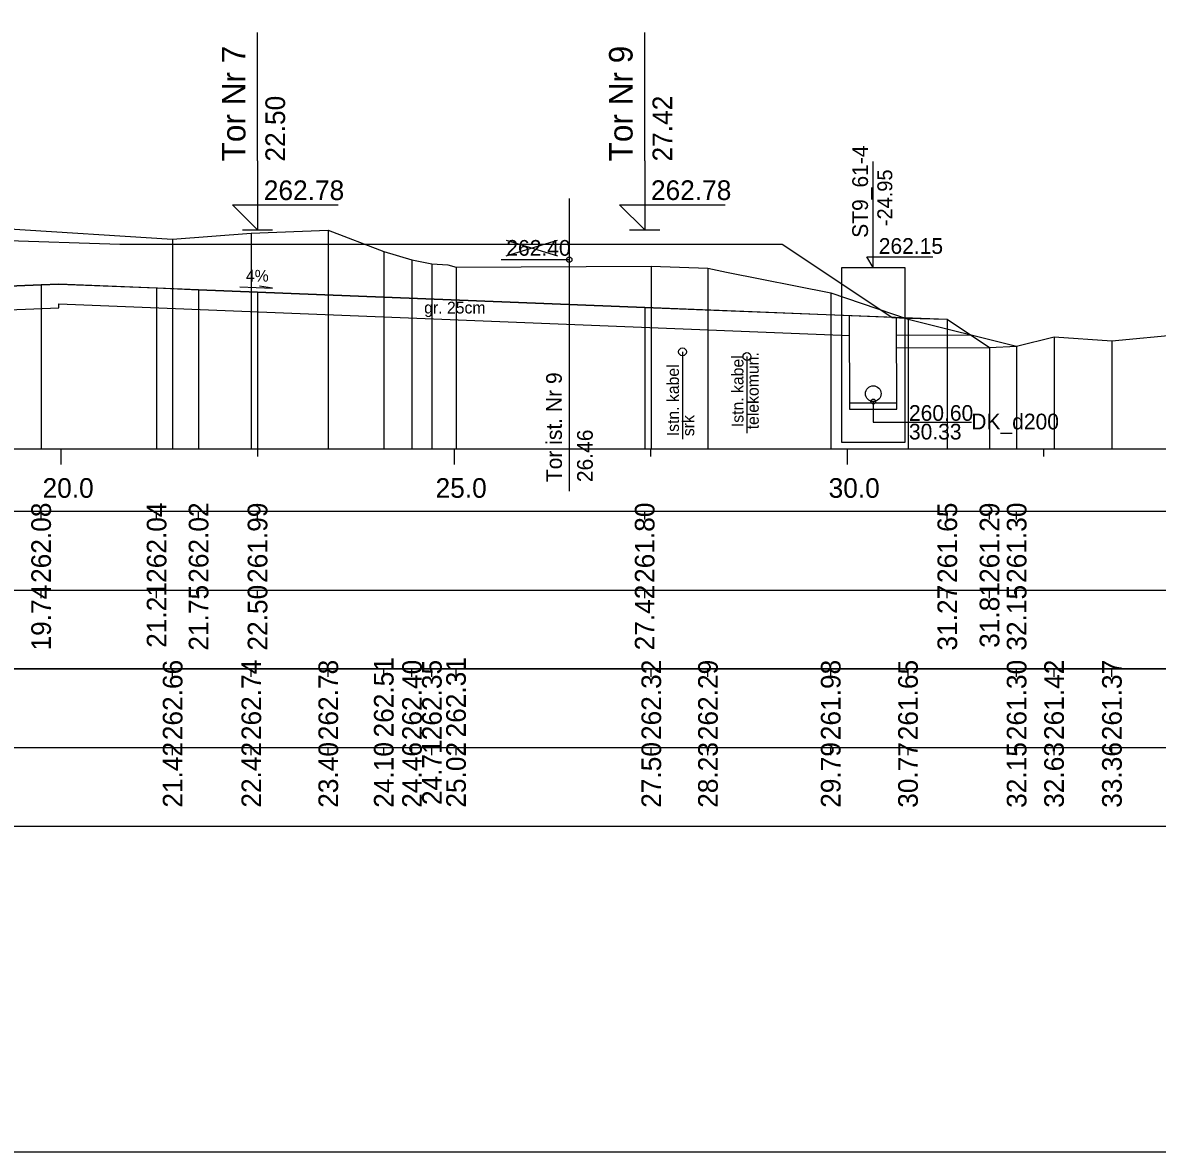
# Model space of a CAD drawing. Extents: x 6516023 to 6560129, y 5513077 to 5529206.
# Drawn here: x 6519249.97 to 6519264.41, y 5514551.66 to 5514566.02 of the extents above; entities that cross this region are included whole.
import ezdxf

# ---------------------------------------------------------------- set-up
doc = ezdxf.new("R2010")
doc.units = 0
for name, color, linetype in [('IR_default', 7, 'Continuous'), ('TOR_PRZEK_P-kable', 7, 'Continuous'), ('TOR_PRZEK_P-komponent', 7, 'Continuous'), ('TOR_PRZEK_P-odwodnienie', 7, 'Continuous'), ('TOR_PRZEK_P-opisy', 7, 'Continuous'), ('TOR_PRZEK_P-schodkowanie+wymiana', 7, 'Continuous'), ('TOR_PRZEK_P-tabelka istniejace', 7, 'Continuous'), ('TOR_PRZEK_P-tabelka projektowane', 7, 'Continuous'), ('TOR_PRZEK_P-teren istniejacy', 7, 'Continuous'), ('TOR_PRZEK_P-tory istniejace', 7, 'Continuous'), ('TOR_PRZEK_P-tory projektowane', 7, 'Continuous'), ('TOR_PRZEK_P-uklad odniesienia', 7, 'Continuous'), ('TOR_PRZEK_P-warstwa ochronna I', 7, 'Continuous'), ('TOR_PRZEK_P-warstwa ochronna II', 7, 'Continuous'), ('TOR_RAMKI-ramka+tabelka 1', 7, 'Continuous')]:
    doc.layers.add(name, color=color, linetype=linetype)

msp = doc.modelspace()

# ---------------------------------------------------------------- linework, layer by layer
at = {"layer": 'IR_default'}
msp.add_lwpolyline([(6519233.296, 5514562.486), (6519239.227, 5514562.251), (6519239.993, 5514562.761), (6519240.627, 5514563.184), (6519244.163, 5514563.267), (6519246.156, 5514563.188), (6519249.656, 5514563.258), (6519251.209, 5514563.208), (6519254.709, 5514563.208), (6519255.473, 5514563.208), (6519256.134, 5514563.209), (6519257.998, 5514563.209), (6519259.634, 5514563.209), (6519260.38, 5514562.711), (6519261.034, 5514562.275), (6519261.22, 5514562.268), (6519261.734, 5514562.252), (6519261.734, 5514562.252)], dxfattribs=at)
at = {"layer": 'TOR_PRZEK_P-kable'}
for p, q in [((6519258.365, 5514561.838), (6519258.365, 5514560.728)), ((6519259.185, 5514561.778), (6519259.185, 5514560.804))]:
    msp.add_line(p, q, dxfattribs=at)
for centre in [(6519258.365, 5514561.838), (6519259.185, 5514561.778)]:
    msp.add_circle(centre, 0.05, dxfattribs=at)
at = {"layer": 'TOR_PRZEK_P-komponent'}
msp.add_lwpolyline([(6519233.296, 5514562.486), (6519239.227, 5514562.251), (6519240.627, 5514563.184), (6519244.163, 5514563.267), (6519246.156, 5514563.188), (6519249.656, 5514563.258), (6519251.209, 5514563.208), (6519254.709, 5514563.208), (6519256.134, 5514563.209), (6519259.634, 5514563.209), (6519261.034, 5514562.275), (6519257.884, 5514562.401), (6519252.959, 5514562.598), (6519252.209, 5514562.628), (6519250.433, 5514562.699), (6519250.206, 5514562.69), (6519248.656, 5514562.628), (6519247.906, 5514562.598), (6519242.413, 5514562.378), (6519239.227, 5514562.251), (6519233.296, 5514562.486)], dxfattribs=at)
at = {"layer": 'TOR_PRZEK_P-odwodnienie'}
for p, q in [((6519260.792, 5514562.909), (6519260.792, 5514564.259)), ((6519260.709, 5514563.047), (6519261.548, 5514563.047)), ((6519260.792, 5514562.909), (6519260.709, 5514563.047)), ((6519260.492, 5514561.105), (6519260.488, 5514562.297)), ((6519261.092, 5514561.107), (6519261.088, 5514562.273)), ((6519261.092, 5514561.186), (6519260.492, 5514561.186)), ((6519261.092, 5514561.106), (6519260.492, 5514561.106))]:
    msp.add_line(p, q, dxfattribs=at)
for points in [[(6519260.392, 5514561.356), (6519260.392, 5514562.909), (6519261.192, 5514562.909), (6519261.192, 5514560.686), (6519260.392, 5514560.686), (6519260.392, 5514561.356)], [(6519260.792, 5514561.206), (6519260.792, 5514560.945), (6519262.041, 5514560.945)]]:
    msp.add_lwpolyline(points, dxfattribs=at)
for centre, radius in [((6519260.792, 5514561.306), 0.1), ((6519260.792, 5514561.206), 0.03)]:
    msp.add_circle(centre, radius, dxfattribs=at)
at = {"layer": 'TOR_PRZEK_P-opisy'}
msp.add_lwpolyline([(6519252.732, 5514562.665), (6519253.15, 5514562.646), (6519252.982, 5514562.674)], dxfattribs=at)
at = {"layer": 'TOR_PRZEK_P-schodkowanie+wymiana'}
msp.add_lwpolyline([(6519261.089, 5514561.889), (6519262.271, 5514561.894)], dxfattribs=at)
at = {"layer": 'TOR_PRZEK_P-tabelka istniejace'}
for p, q in [((6519251.879, 5514557.706), (6519251.879, 5514557.806)), ((6519252.88, 5514557.706), (6519252.88, 5514557.806)), ((6519253.859, 5514557.706), (6519253.859, 5514557.806)), ((6519254.565, 5514557.706), (6519254.565, 5514557.806)), ((6519254.924, 5514557.706), (6519254.924, 5514557.806)), ((6519255.177, 5514557.706), (6519255.177, 5514557.806)), ((6519255.484, 5514557.706), (6519255.484, 5514557.806)), ((6519257.968, 5514557.706), (6519257.968, 5514557.806)), ((6519258.689, 5514557.706), (6519258.689, 5514557.806)), ((6519260.251, 5514557.706), (6519260.251, 5514557.806)), ((6519261.234, 5514557.706), (6519261.234, 5514557.806)), ((6519262.616, 5514557.706), (6519262.616, 5514557.806)), ((6519263.092, 5514557.706), (6519263.092, 5514557.806)), ((6519263.828, 5514557.706), (6519263.828, 5514557.806)), ((6519186.663, 5514556.806), (6519270.463, 5514556.806)), ((6519251.879, 5514556.706), (6519251.879, 5514556.806)), ((6519252.88, 5514556.706), (6519252.88, 5514556.806)), ((6519253.859, 5514556.706), (6519253.859, 5514556.806)), ((6519254.565, 5514556.706), (6519254.565, 5514556.806)), ((6519254.924, 5514556.706), (6519254.924, 5514556.806)), ((6519255.177, 5514556.706), (6519255.177, 5514556.806)), ((6519255.484, 5514556.706), (6519255.484, 5514556.806)), ((6519257.968, 5514556.706), (6519257.968, 5514556.806)), ((6519258.689, 5514556.706), (6519258.689, 5514556.806)), ((6519260.251, 5514556.706), (6519260.251, 5514556.806)), ((6519261.234, 5514556.706), (6519261.234, 5514556.806)), ((6519262.616, 5514556.706), (6519262.616, 5514556.806)), ((6519263.092, 5514556.706), (6519263.092, 5514556.806)), ((6519263.828, 5514556.706), (6519263.828, 5514556.806))]:
    msp.add_line(p, q, dxfattribs=at)
for points in [[(6519253.859, 5514563.387), (6519253.859, 5514560.806), (6519253.859, 5514560.676), (6519253.859, 5514560.606)], [(6519251.879, 5514563.269), (6519251.879, 5514560.806), (6519251.879, 5514560.676), (6519251.879, 5514560.606)], [(6519252.88, 5514563.348), (6519252.88, 5514560.806), (6519252.88, 5514560.676), (6519252.88, 5514560.606)], [(6519254.565, 5514563.116), (6519254.565, 5514560.806), (6519254.565, 5514560.676), (6519254.565, 5514560.606)], [(6519254.924, 5514563.007), (6519254.924, 5514560.806), (6519254.924, 5514560.676), (6519254.924, 5514560.606)], [(6519255.177, 5514562.956), (6519255.177, 5514560.806), (6519255.177, 5514560.676), (6519255.177, 5514560.606)], [(6519255.484, 5514562.915), (6519255.484, 5514560.806), (6519255.484, 5514560.676), (6519255.484, 5514560.606)], [(6519257.968, 5514562.927), (6519257.968, 5514560.806), (6519257.968, 5514560.676), (6519257.968, 5514560.606)], [(6519258.689, 5514562.9), (6519258.689, 5514560.806), (6519258.689, 5514560.676), (6519258.689, 5514560.606)], [(6519260.251, 5514562.59), (6519260.251, 5514560.806), (6519260.251, 5514560.676), (6519260.251, 5514560.606)], [(6519261.234, 5514562.253), (6519261.234, 5514560.806), (6519261.234, 5514560.676), (6519261.234, 5514560.606)], [(6519263.092, 5514562.029), (6519263.092, 5514560.806), (6519263.092, 5514560.676), (6519263.092, 5514560.606)], [(6519263.828, 5514561.979), (6519263.828, 5514560.806), (6519263.828, 5514560.676), (6519263.828, 5514560.606)], [(6519262.616, 5514561.908), (6519262.616, 5514560.806), (6519262.616, 5514560.676), (6519262.616, 5514560.606)]]:
    msp.add_lwpolyline(points, dxfattribs=at)
msp.add_lwpolyline([(6519186.663, 5514557.806), (6519186.663, 5514555.806), (6519270.463, 5514555.806), (6519270.463, 5514557.806)], close=True, dxfattribs=at)
at = {"layer": 'TOR_PRZEK_P-tabelka projektowane'}
for p, q in [((6519250.206, 5514559.706), (6519250.206, 5514559.806)), ((6519251.675, 5514559.706), (6519251.675, 5514559.806)), ((6519252.209, 5514559.706), (6519252.209, 5514559.806)), ((6519252.959, 5514559.706), (6519252.959, 5514559.806)), ((6519257.884, 5514559.706), (6519257.884, 5514559.806)), ((6519261.734, 5514559.706), (6519261.734, 5514559.806)), ((6519262.271, 5514559.706), (6519262.271, 5514559.806)), ((6519262.616, 5514559.706), (6519262.616, 5514559.806)), ((6519186.663, 5514558.806), (6519270.463, 5514558.806)), ((6519250.206, 5514558.706), (6519250.206, 5514558.806)), ((6519251.675, 5514558.706), (6519251.675, 5514558.806)), ((6519252.209, 5514558.706), (6519252.209, 5514558.806)), ((6519252.959, 5514558.706), (6519252.959, 5514558.806)), ((6519257.884, 5514558.706), (6519257.884, 5514558.806)), ((6519261.734, 5514558.706), (6519261.734, 5514558.806)), ((6519262.271, 5514558.706), (6519262.271, 5514558.806)), ((6519262.616, 5514558.706), (6519262.616, 5514558.806))]:
    msp.add_line(p, q, dxfattribs=at)
for points in [[(6519250.206, 5514562.69), (6519250.206, 5514560.806), (6519250.206, 5514560.676), (6519250.206, 5514560.606)], [(6519251.675, 5514562.65), (6519251.675, 5514560.806), (6519251.675, 5514560.676), (6519251.675, 5514560.606)], [(6519252.209, 5514562.628), (6519252.209, 5514560.806), (6519252.209, 5514560.676), (6519252.209, 5514560.606)], [(6519252.959, 5514562.598), (6519252.959, 5514560.806), (6519252.959, 5514560.676), (6519252.959, 5514560.606)], [(6519257.884, 5514562.401), (6519257.884, 5514560.806), (6519257.884, 5514560.676), (6519257.884, 5514560.606)], [(6519261.734, 5514562.252), (6519261.734, 5514560.806), (6519261.734, 5514560.676), (6519261.734, 5514560.606)], [(6519262.271, 5514561.894), (6519262.271, 5514560.806), (6519262.271, 5514560.676), (6519262.271, 5514560.606)], [(6519262.616, 5514561.908), (6519262.616, 5514560.806), (6519262.616, 5514560.676), (6519262.616, 5514560.606)]]:
    msp.add_lwpolyline(points, dxfattribs=at)
msp.add_lwpolyline([(6519186.663, 5514559.806), (6519186.663, 5514557.806), (6519270.463, 5514557.806), (6519270.463, 5514559.806)], close=True, dxfattribs=at)
at = {"layer": 'TOR_PRZEK_P-teren istniejacy'}
msp.add_lwpolyline([(6519249.737, 5514563.405), (6519251.879, 5514563.269), (6519252.88, 5514563.348), (6519253.859, 5514563.387), (6519254.565, 5514563.116), (6519254.924, 5514563.007), (6519255.177, 5514562.956), (6519255.379, 5514562.943), (6519255.484, 5514562.915), (6519257.968, 5514562.927), (6519258.689, 5514562.9), (6519258.925, 5514562.851), (6519260.251, 5514562.59), (6519261.234, 5514562.253), (6519262.616, 5514561.908), (6519263.092, 5514562.029), (6519263.828, 5514561.979), (6519264.721, 5514562.063)], dxfattribs=at)
at = {"layer": 'TOR_PRZEK_P-tory istniejace'}
for p, q in [((6519256.924, 5514563.786), (6519256.924, 5514560.065)), ((6519256.124, 5514563.057), (6519256.776, 5514563.26)), ((6519256.124, 5514563.26), (6519256.776, 5514563.057)), ((6519256.924, 5514563.01), (6519256.059, 5514563.01))]:
    msp.add_line(p, q, dxfattribs=at)
msp.add_circle((6519256.924, 5514563.01), 0.035, dxfattribs=at)
at = {"layer": 'TOR_PRZEK_P-tory projektowane'}
for p, q in [((6519252.959, 5514564.266), (6519252.959, 5514565.898)), ((6519257.884, 5514564.266), (6519257.884, 5514565.898)), ((6519252.959, 5514564.266), (6519252.959, 5514563.388)), ((6519257.884, 5514564.266), (6519257.884, 5514563.389)), ((6519252.959, 5514563.388), (6519252.64, 5514563.707)), ((6519252.64, 5514563.707), (6519253.984, 5514563.707)), ((6519257.884, 5514563.389), (6519257.565, 5514563.708)), ((6519257.565, 5514563.708), (6519258.909, 5514563.708)), ((6519252.767, 5514563.388), (6519253.151, 5514563.388)), ((6519257.693, 5514563.389), (6519258.076, 5514563.389))]:
    msp.add_line(p, q, dxfattribs=at)
at = {"layer": 'TOR_PRZEK_P-uklad odniesienia'}
for p, q in [((6519190.463, 5514560.606), (6519270.463, 5514560.606)), ((6519250.463, 5514560.406), (6519250.463, 5514560.606)), ((6519252.963, 5514560.506), (6519252.963, 5514560.606)), ((6519255.463, 5514560.406), (6519255.463, 5514560.606)), ((6519257.963, 5514560.506), (6519257.963, 5514560.606)), ((6519260.463, 5514560.406), (6519260.463, 5514560.606)), ((6519262.963, 5514560.506), (6519262.963, 5514560.606))]:
    msp.add_line(p, q, dxfattribs=at)
at = {"layer": 'TOR_PRZEK_P-warstwa ochronna I'}
for points in [[(6519240.095, 5514561.986), (6519250.433, 5514562.399), (6519250.433, 5514562.449), (6519260.488, 5514562.047)], [(6519261.089, 5514562.05), (6519262.032, 5514562.054)]]:
    msp.add_lwpolyline(points, dxfattribs=at)
at = {"layer": 'TOR_PRZEK_P-warstwa ochronna II'}
msp.add_lwpolyline([(6519233.296, 5514562.486), (6519239.227, 5514562.251), (6519240.094, 5514562.286), (6519247.906, 5514562.598), (6519248.656, 5514562.628), (6519250.206, 5514562.69), (6519250.433, 5514562.699), (6519251.675, 5514562.65), (6519252.209, 5514562.628), (6519252.959, 5514562.598), (6519257.884, 5514562.401), (6519261.734, 5514562.252), (6519262.271, 5514561.894), (6519262.616, 5514561.908)], dxfattribs=at)
at = {"layer": 'TOR_RAMKI-ramka+tabelka 1'}
msp.add_lwpolyline([(6519087.013, 5514580.156), (6519334.513, 5514580.156), (6519334.513, 5514551.656), (6519087.013, 5514551.656)], close=True, dxfattribs=at)

# ---------------------------------------------------------------- texts
at = {"layer": 'TOR_PRZEK_P-kable'}
for s, height, p in [('telekomun.', 0.15, (6519259.335, 5514560.852)), ('Istn. kabel', 0.14999, (6519258.32, 5514560.764)), ('Istn. kabel', 0.14999, (6519259.141, 5514560.88)), ('srk', 0.15, (6519258.514, 5514560.765))]:
    msp.add_text(s, height=height, rotation=90.0511, dxfattribs=at).set_placement(p)
at = {"layer": 'TOR_PRZEK_P-odwodnienie'}
for s, height, rotation, p in [('ST9_61-4', 0.2, 90, (6519260.725, 5514563.288)), ('-24.95', 0.19, 90, (6519261.034, 5514563.437)), ('260.60', 0.2, 360, (6519261.246, 5514560.96)), ('DK_d200', 0.2, 360, (6519262.039, 5514560.851)), ('30.33', 0.2, 360, (6519261.246, 5514560.723))]:
    msp.add_text(s, height=height, rotation=rotation, dxfattribs=at).set_placement(p)
msp.add_text('262.15', height=0.2, dxfattribs=at).set_placement((6519260.862, 5514563.084))
at = {"layer": 'TOR_PRZEK_P-opisy'}
msp.add_text('4%', height=0.15, rotation=359.8485, dxfattribs=at).set_placement((6519252.811, 5514562.731))
at = {"layer": 'TOR_PRZEK_P-tabelka istniejace'}
for s, p in [('262.66', (6519252.004, 5514556.898)), ('262.74', (6519253.005, 5514556.899)), ('262.78', (6519253.984, 5514556.898)), ('262.51', (6519254.69, 5514556.933)), ('262.40', (6519255.049, 5514556.898)), ('262.35', (6519255.302, 5514556.897)), ('262.31', (6519255.609, 5514556.933)), ('262.32', (6519258.093, 5514556.9)), ('262.29', (6519258.814, 5514556.898)), ('261.98', (6519260.376, 5514556.898)), ('261.65', (6519261.359, 5514556.897)), ('261.30', (6519262.741, 5514556.898)), ('261.42', (6519263.217, 5514556.9)), ('261.37', (6519263.953, 5514556.898)), ('24.71', (6519255.302, 5514556.073)), ('21.42', (6519252.004, 5514556.04)), ('22.42', (6519253.005, 5514556.04)), ('23.40', (6519253.984, 5514556.038)), ('24.10', (6519254.69, 5514556.038)), ('24.46', (6519255.049, 5514556.038)), ('25.02', (6519255.609, 5514556.04)), ('27.50', (6519258.093, 5514556.038)), ('28.23', (6519258.814, 5514556.038)), ('29.79', (6519260.376, 5514556.038)), ('30.77', (6519261.359, 5514556.038)), ('32.15', (6519262.741, 5514556.037)), ('32.63', (6519263.217, 5514556.038)), ('33.36', (6519263.953, 5514556.038))]:
    msp.add_text(s, height=0.25, rotation=90, dxfattribs=at).set_placement(p)
at = {"layer": 'TOR_PRZEK_P-tabelka projektowane'}
for s, p in [('262.04', (6519251.8, 5514558.899)), ('261.80', (6519258.009, 5514558.898)), ('261.30', (6519262.741, 5514558.898)), ('262.08', (6519250.331, 5514558.898)), ('262.02', (6519252.334, 5514558.9)), ('261.99', (6519253.084, 5514558.898)), ('261.65', (6519261.859, 5514558.897)), ('261.29', (6519262.396, 5514558.898)), ('19.74', (6519250.331, 5514558.039)), ('21.21', (6519251.8, 5514558.073)), ('21.75', (6519252.334, 5514558.037)), ('22.50', (6519253.084, 5514558.038)), ('27.42', (6519258.009, 5514558.04)), ('31.27', (6519261.859, 5514558.038)), ('31.81', (6519262.396, 5514558.073)), ('32.15', (6519262.741, 5514558.037))]:
    msp.add_text(s, height=0.25, rotation=90, dxfattribs=at).set_placement(p)
at = {"layer": 'TOR_PRZEK_P-tory istniejace'}
msp.add_text('262.40', height=0.2, dxfattribs=at).set_placement((6519256.124, 5514563.06))
for s, rotation, p in [('Tor ist. Nr 9', 90.0511, (6519256.831, 5514560.18)), ('26.46', 90, (6519257.224, 5514560.18))]:
    msp.add_text(s, height=0.2, rotation=rotation, dxfattribs=at).set_placement(p)
at = {"layer": 'TOR_PRZEK_P-tory projektowane'}
for s, height, p in [('Tor Nr 7', 0.3, (6519252.805, 5514564.26)), ('Tor Nr 9', 0.3, (6519257.73, 5514564.26)), ('22.50', 0.25, (6519253.309, 5514564.258)), ('27.42', 0.25, (6519258.234, 5514564.259))]:
    msp.add_text(s, height=height, rotation=90, dxfattribs=at).set_placement(p)
for p in [(6519253.039, 5514563.768), (6519257.964, 5514563.769)]:
    msp.add_text('262.78', height=0.25, dxfattribs=at).set_placement(p)
at = {"layer": 'TOR_PRZEK_P-uklad odniesienia'}
for s, p in [('20.0', (6519250.224, 5514559.981)), ('25.0', (6519255.224, 5514559.981)), ('30.0', (6519260.224, 5514559.981))]:
    msp.add_text(s, height=0.25, dxfattribs=at).set_placement(p)
at = {"layer": 'TOR_PRZEK_P-warstwa ochronna I'}
msp.add_text('gr. 25cm', height=0.15, dxfattribs=at).set_placement((6519255.079, 5514562.325))

doc.saveas('drawing.dxf')
